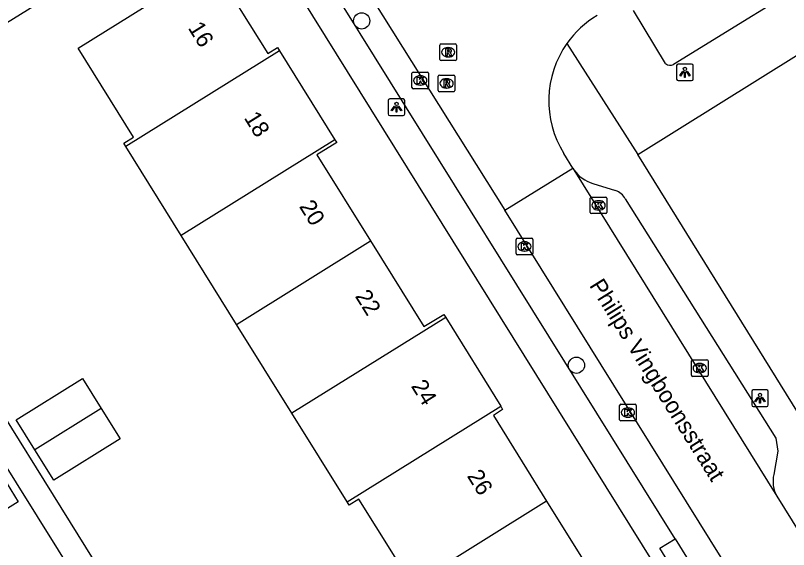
# Model space of a CAD drawing. Extents: x 159353 to 160616, y 385893 to 387321.
# Drawn here: x 159733.39 to 159779.85, y 385995.2 to 386027.3 of the extents above; entities that cross this region are included whole.
import ezdxf

# ---------------------------------------------------------------- set-up
doc = ezdxf.new("R2010")
doc.units = 0
for name, color, linetype in [('IMGEO_Boom', 7, 'Continuous'), ('IMGEO_Kolk', 7, 'Continuous'), ('IMGEO_Lichtpunt', 7, 'Continuous'), ('IMGEO_Openbare_ruimte_label', 7, 'Continuous'), ('IMGEO_Pand', 7, 'Continuous'), ('IMGEO_Pand_nummerreeks', 7, 'Continuous'), ('IMGEO_Rijbaan_lokaal_open', 7, 'Continuous'), ('IMGEO_Rioolput', 7, 'Continuous'), ('IMGEO_Voetpad_open', 7, 'Continuous')]:
    doc.layers.add(name, color=color, linetype=linetype)

msp = doc.modelspace()

# ---------------------------------------------------------------- linework, layer by layer
at = {"layer": 'IMGEO_Boom'}
for centre in [(159754.195, 386026.974), (159767.101, 386006.278)]:
    msp.add_circle(centre, 0.489, dxfattribs=at)
at = {"layer": 'IMGEO_Kolk'}
for p, q in [((159757.293, 386023.898), (159758.145, 386023.898)), ((159757.218, 386022.972), (159757.218, 386023.824)), ((159757.706, 386023.678), (159757.731, 386023.678)), ((159758.219, 386023.824), (159758.219, 386022.972)), ((159757.729, 386023.118), (159757.704, 386023.118)), ((159758.145, 386022.898), (159757.293, 386022.898)), ((159767.933, 386015.462), (159767.933, 386016.314)), ((159768.008, 386016.388), (159768.86, 386016.388)), ((159768.421, 386016.168), (159768.446, 386016.168)), ((159768.934, 386016.314), (159768.934, 386015.462)), ((159768.444, 386015.608), (159768.419, 386015.608)), ((159768.86, 386015.388), (159768.008, 386015.388)), ((159763.478, 386012.991), (159763.478, 386013.843)), ((159763.553, 386013.917), (159764.405, 386013.917)), ((159763.966, 386013.697), (159763.991, 386013.697)), ((159764.479, 386013.843), (159764.479, 386012.991)), ((159764.405, 386012.917), (159763.553, 386012.917)), ((159763.989, 386013.137), (159763.964, 386013.137)), ((159774.009, 386005.68), (159774.009, 386006.532)), ((159774.084, 386006.606), (159774.936, 386006.606)), ((159774.497, 386006.386), (159774.522, 386006.386)), ((159775.01, 386006.532), (159775.01, 386005.68)), ((159774.52, 386005.826), (159774.495, 386005.826)), ((159774.936, 386005.606), (159774.084, 386005.606)), ((159769.772, 386003.93), (159770.624, 386003.93)), ((159769.697, 386003.004), (159769.697, 386003.856)), ((159770.185, 386003.71), (159770.21, 386003.71)), ((159770.698, 386003.856), (159770.698, 386003.004)), ((159770.208, 386003.15), (159770.183, 386003.15)), ((159770.624, 386002.93), (159769.772, 386002.93))]:
    msp.add_line(p, q, dxfattribs=at)
for points in [[(159757.293, 386023.898), (159758.145, 386023.898)], [(159757.218, 386022.972), (159757.218, 386023.824)], [(159757.539, 386023.598), (159757.662, 386023.598), (159757.662, 386023.447), (159757.792, 386023.598), (159757.956, 386023.598), (159757.81, 386023.447), (159757.963, 386023.198), (159757.811, 386023.198), (159757.726, 386023.362), (159757.662, 386023.295), (159757.662, 386023.198), (159757.539, 386023.198), (159757.539, 386023.598)], [(159758.219, 386023.824), (159758.219, 386022.972)], [(159758.145, 386022.898), (159757.293, 386022.898)], [(159767.933, 386015.462), (159767.933, 386016.314)], [(159768.008, 386016.388), (159768.86, 386016.388)], [(159768.254, 386016.088), (159768.377, 386016.088), (159768.377, 386015.937), (159768.507, 386016.088), (159768.671, 386016.088), (159768.525, 386015.937), (159768.678, 386015.688), (159768.526, 386015.688), (159768.441, 386015.852), (159768.377, 386015.785), (159768.377, 386015.688), (159768.254, 386015.688), (159768.254, 386016.088)], [(159768.934, 386016.314), (159768.934, 386015.462)], [(159768.86, 386015.388), (159768.008, 386015.388)], [(159763.478, 386012.991), (159763.478, 386013.843)], [(159763.553, 386013.917), (159764.405, 386013.917)], [(159764.479, 386013.843), (159764.479, 386012.991)], [(159763.799, 386013.617), (159763.922, 386013.617), (159763.922, 386013.466), (159764.052, 386013.617), (159764.216, 386013.617), (159764.07, 386013.466), (159764.223, 386013.217), (159764.071, 386013.217), (159763.986, 386013.381), (159763.922, 386013.314), (159763.922, 386013.217), (159763.799, 386013.217), (159763.799, 386013.617)], [(159764.405, 386012.917), (159763.553, 386012.917)], [(159774.009, 386005.68), (159774.009, 386006.532)], [(159774.084, 386006.606), (159774.936, 386006.606)], [(159774.33, 386006.306), (159774.453, 386006.306), (159774.453, 386006.155), (159774.583, 386006.306), (159774.747, 386006.306), (159774.601, 386006.155), (159774.754, 386005.906), (159774.602, 386005.906), (159774.517, 386006.07), (159774.453, 386006.003), (159774.453, 386005.906), (159774.33, 386005.906), (159774.33, 386006.306)], [(159775.01, 386006.532), (159775.01, 386005.68)], [(159774.936, 386005.606), (159774.084, 386005.606)], [(159769.772, 386003.93), (159770.624, 386003.93)], [(159769.697, 386003.004), (159769.697, 386003.856)], [(159770.018, 386003.63), (159770.141, 386003.63), (159770.141, 386003.479), (159770.271, 386003.63), (159770.435, 386003.63), (159770.289, 386003.479), (159770.442, 386003.23), (159770.29, 386003.23), (159770.205, 386003.394), (159770.141, 386003.327), (159770.141, 386003.23), (159770.018, 386003.23), (159770.018, 386003.63)], [(159770.698, 386003.856), (159770.698, 386003.004)], [(159770.624, 386002.93), (159769.772, 386002.93)]]:
    msp.add_lwpolyline(points, dxfattribs=at)
for centre, start, end in [((159757.295, 386023.822), 91.552, 178.448), ((159757.295, 386023.822), 91.552, 178.448), ((159758.143, 386023.822), 1.552, 88.448), ((159758.143, 386023.822), 1.552, 88.448), ((159757.295, 386022.974), 181.552, 268.448), ((159757.295, 386022.974), 181.552, 268.448), ((159758.143, 386022.974), 271.552, 358.448), ((159758.143, 386022.974), 271.552, 358.448), ((159768.01, 386016.312), 91.552, 178.448), ((159768.01, 386016.312), 91.552, 178.448), ((159768.858, 386016.312), 1.552, 88.448), ((159768.858, 386016.312), 1.552, 88.448), ((159768.01, 386015.464), 181.552, 268.448), ((159768.01, 386015.464), 181.552, 268.448), ((159768.858, 386015.464), 271.552, 358.448), ((159768.858, 386015.464), 271.552, 358.448), ((159763.555, 386013.841), 91.552, 178.448), ((159763.555, 386013.841), 91.552, 178.448), ((159764.403, 386013.841), 1.552, 88.448), ((159764.403, 386013.841), 1.552, 88.448), ((159763.555, 386012.993), 181.552, 268.448), ((159763.555, 386012.993), 181.552, 268.448), ((159764.403, 386012.993), 271.552, 358.448), ((159764.403, 386012.993), 271.552, 358.448), ((159774.086, 386006.53), 91.552, 178.448), ((159774.086, 386006.53), 91.552, 178.448), ((159774.934, 386006.53), 1.552, 88.448), ((159774.934, 386006.53), 1.552, 88.448), ((159774.086, 386005.682), 181.552, 268.448), ((159774.086, 386005.682), 181.552, 268.448), ((159774.934, 386005.682), 271.552, 358.448), ((159774.934, 386005.682), 271.552, 358.448), ((159769.774, 386003.854), 91.552, 178.448), ((159769.774, 386003.854), 91.552, 178.448), ((159770.622, 386003.854), 1.552, 88.448), ((159770.622, 386003.854), 1.552, 88.448), ((159769.774, 386003.006), 181.552, 268.448), ((159769.774, 386003.006), 181.552, 268.448), ((159770.622, 386003.006), 271.552, 358.448), ((159770.622, 386003.006), 271.552, 358.448)]:
    msp.add_arc(centre, 0.0765, start, end, dxfattribs=at)
for centre, major_axis, ratio, start_param, end_param in [((159757.705, 386023.398), (-0.387, 0.002), 0.722429, 4.712389, 7.853982), ((159757.73, 386023.398), (-0.39, 0.002), 0.717154, 1.570796, 4.712389), ((159768.42, 386015.888), (-0.387, 0.002), 0.722429, 4.712389, 7.853982), ((159768.445, 386015.888), (-0.39, 0.002), 0.717154, 1.570796, 4.712389), ((159763.965, 386013.417), (-0.387, 0.002), 0.722429, 4.712389, 7.853982), ((159763.99, 386013.417), (-0.39, 0.002), 0.717154, 1.570796, 4.712389), ((159774.496, 386006.106), (-0.387, 0.002), 0.722429, 4.712389, 7.853982), ((159774.521, 386006.106), (-0.39, 0.002), 0.717154, 1.570796, 4.712389), ((159770.184, 386003.43), (-0.387, 0.002), 0.722429, 4.712389, 7.853982), ((159770.209, 386003.43), (-0.39, 0.002), 0.717154, 1.570796, 4.712389)]:
    msp.add_ellipse(centre, major_axis=major_axis, ratio=ratio, start_param=start_param, end_param=end_param, dxfattribs=at)
at = {"layer": 'IMGEO_Lichtpunt'}
for p, q in [((159774.024, 386024.382), (159773.216, 386024.382)), ((159774.024, 386024.382), (159773.216, 386024.382)), ((159773.122, 386024.287), (159773.122, 386023.48)), ((159773.122, 386024.287), (159773.122, 386023.48)), ((159774.118, 386023.48), (159774.118, 386024.287)), ((159774.118, 386023.48), (159774.118, 386024.287)), ((159773.216, 386023.386), (159774.024, 386023.386)), ((159773.216, 386023.386), (159774.024, 386023.386)), ((159755.789, 386022.188), (159755.789, 386021.381)), ((159755.789, 386022.188), (159755.789, 386021.381)), ((159756.691, 386022.283), (159755.883, 386022.283)), ((159756.691, 386022.283), (159755.883, 386022.283)), ((159756.785, 386021.381), (159756.785, 386022.188)), ((159756.785, 386021.381), (159756.785, 386022.188)), ((159755.883, 386021.287), (159756.691, 386021.287)), ((159755.883, 386021.287), (159756.691, 386021.287)), ((159777.633, 386004.699), (159777.633, 386003.892)), ((159777.633, 386004.699), (159777.633, 386003.892)), ((159778.535, 386004.794), (159777.727, 386004.794)), ((159778.535, 386004.794), (159777.727, 386004.794)), ((159778.629, 386003.892), (159778.629, 386004.699)), ((159778.629, 386003.892), (159778.629, 386004.699)), ((159777.727, 386003.798), (159778.535, 386003.798)), ((159777.727, 386003.798), (159778.535, 386003.798))]:
    msp.add_line(p, q, dxfattribs=at)
for points in [[(159773.496, 386023.951), (159773.535, 386023.923), (159773.347, 386023.661), (159773.309, 386023.688), (159773.496, 386023.951)], [(159773.598, 386023.903), (159773.645, 386023.903), (159773.645, 386023.581), (159773.598, 386023.581), (159773.598, 386023.903)], [(159773.708, 386023.923), (159773.746, 386023.95), (159773.933, 386023.688), (159773.894, 386023.66), (159773.708, 386023.923)], [(159756.163, 386021.852), (159756.202, 386021.824), (159756.014, 386021.562), (159755.976, 386021.589), (159756.163, 386021.852)], [(159756.265, 386021.804), (159756.312, 386021.804), (159756.312, 386021.482), (159756.265, 386021.482), (159756.265, 386021.804)], [(159756.375, 386021.824), (159756.413, 386021.851), (159756.6, 386021.589), (159756.561, 386021.561), (159756.375, 386021.824)], [(159778.007, 386004.363), (159778.046, 386004.335), (159777.858, 386004.073), (159777.82, 386004.1), (159778.007, 386004.363)], [(159778.219, 386004.335), (159778.257, 386004.362), (159778.444, 386004.1), (159778.405, 386004.072), (159778.219, 386004.335)], [(159778.109, 386004.315), (159778.156, 386004.315), (159778.156, 386003.993), (159778.109, 386003.993), (159778.109, 386004.315)]]:
    msp.add_lwpolyline(points, dxfattribs=at)
for centre in [(159773.621, 386024.085), (159756.288, 386021.986), (159778.132, 386004.497)]:
    msp.add_circle(centre, 0.0994, dxfattribs=at)
for centre, start, end in [((159773.216, 386024.287), 90, 180), ((159773.216, 386024.287), 90, 180), ((159774.024, 386024.287), 0, 90), ((159774.024, 386024.287), 0, 90), ((159773.216, 386023.48), 180, 270), ((159773.216, 386023.48), 180, 270), ((159774.024, 386023.48), 270, 0), ((159774.024, 386023.48), 270, 360), ((159755.883, 386022.188), 90, 180), ((159755.883, 386022.188), 90, 180), ((159756.691, 386022.188), 0, 90), ((159756.691, 386022.188), 0, 90), ((159755.883, 386021.381), 180, 270), ((159755.883, 386021.381), 180, 270), ((159756.691, 386021.381), 270, 0), ((159756.691, 386021.381), 270, 360), ((159777.727, 386004.699), 90, 180), ((159777.727, 386004.699), 90, 180), ((159778.535, 386004.699), 0, 90), ((159778.535, 386004.699), 0, 90), ((159777.727, 386003.892), 180, 270), ((159777.727, 386003.892), 180, 270), ((159778.535, 386003.892), 270, 0), ((159778.535, 386003.892), 270, 360)]:
    msp.add_arc(centre, 0.0946, start, end, dxfattribs=at)
at = {"layer": 'IMGEO_Pand'}
for points in [[(159740.019, 386019.428), (159739.9, 386019.62), (159740.475, 386019.981), (159737.155, 386025.338), (159745.219, 386030.364), (159748.551, 386025.02), (159749.137, 386025.384), (159749.263, 386025.183)], [(159770.784, 386018.94), (159787.845, 386029.593)], [(159749.263, 386025.183), (159740.019, 386019.428)], [(159749.263, 386025.183), (159752.591, 386019.833)], [(159752.591, 386019.833), (159743.349, 386014.08)], [(159752.591, 386019.833), (159752.697, 386019.663), (159751.507, 386018.93), (159754.731, 386013.749)], [(159743.349, 386014.08), (159740.019, 386019.428)], [(159781.076, 386002.383), (159770.784, 386018.94)], [(159746.677, 386008.735), (159743.349, 386014.08)], [(159746.677, 386008.735), (159754.731, 386013.749)], [(159754.731, 386013.749), (159757.937, 386008.596), (159759.127, 386009.334), (159759.247, 386009.14)], [(159759.247, 386009.14), (159750.006, 386003.387)], [(159759.247, 386009.14), (159762.552, 386003.808)], [(159750.006, 386003.387), (159746.677, 386008.735)], [(159734.557, 386001.188), (159733.429, 386002.998), (159737.418, 386005.483), (159738.546, 386003.673)], [(159738.546, 386003.673), (159739.674, 386001.862), (159735.685, 385999.377), (159734.557, 386001.188)], [(159738.546, 386003.673), (159734.557, 386001.188)], [(159753.321, 385998.062), (159762.552, 386003.808)], [(159762.552, 386003.808), (159762.666, 386003.623), (159762.111, 386003.252), (159765.311, 385998.105)], [(159753.321, 385998.062), (159750.006, 386003.387)], [(159732.432, 385999.879), (159733.556, 385998.065), (159729.553, 385995.584), (159728.429, 385997.398)], [(159757.239, 385993.08), (159754.026, 385998.227), (159753.441, 385997.869), (159753.321, 385998.062)], [(159765.311, 385998.105), (159757.239, 385993.08)], [(159765.311, 385998.105), (159768.762, 385992.557)]]:
    msp.add_lwpolyline(points, dxfattribs=at)
at = {"layer": 'IMGEO_Rijbaan_lokaal_open'}
for points in [[(159728.436, 386024.138), (159729.047, 386024.522), (159746.307, 386035.207)], [(159752.658, 386031.759), (159762.791, 386015.603)], [(159766.892, 386018.124), (159766.34, 386019.01)], [(159762.791, 386015.603), (159766.892, 386018.124)], [(159766.892, 386018.124), (159766.946, 386018.026)], [(159766.946, 386018.026), (159779.143, 385998.41)], [(159788.248, 385974.74), (159762.791, 386015.603)], [(159779.143, 385998.41), (159792.653, 385976.684)]]:
    msp.add_lwpolyline(points, dxfattribs=at)
for centre, radius, start, end in [((159771.409, 386022.176), 5.972, 120.8816, 144.7548), ((159771.414, 386022.171), 5.978, 144.7469, 211.9265)]:
    msp.add_arc(centre, radius, start, end, dxfattribs=at)
at = {"layer": 'IMGEO_Rioolput'}
for p, q in [((159758.891, 386024.661), (159758.891, 386025.513)), ((159758.966, 386025.587), (159759.818, 386025.587)), ((159759.379, 386025.367), (159759.404, 386025.367)), ((159759.892, 386025.513), (159759.892, 386024.661)), ((159759.402, 386024.807), (159759.377, 386024.807)), ((159759.818, 386024.587), (159758.966, 386024.587)), ((159758.796, 386022.794), (159758.796, 386023.646)), ((159758.871, 386023.72), (159759.723, 386023.72)), ((159759.284, 386023.5), (159759.309, 386023.5)), ((159759.797, 386023.646), (159759.797, 386022.794)), ((159759.307, 386022.94), (159759.282, 386022.94)), ((159759.723, 386022.72), (159758.871, 386022.72))]:
    msp.add_line(p, q, dxfattribs=at)
for points in [[(159758.891, 386024.661), (159758.891, 386025.513)], [(159758.966, 386025.587), (159759.818, 386025.587)], [(159759.48, 386025.285), (159759.228, 386025.287), (159759.228, 386024.887)], [(159759.892, 386025.513), (159759.892, 386024.661)], [(159759.228, 386024.887), (159759.352, 386024.887), (159759.352, 386025.049), (159759.363, 386025.049)], [(159759.406, 386025.206), (159759.352, 386025.206), (159759.352, 386025.125)], [(159759.352, 386025.125), (159759.404, 386025.125)], [(159759.41, 386025.02), (159759.481, 386024.887), (159759.621, 386024.887), (159759.556, 386025.013)], [(159759.818, 386024.587), (159758.966, 386024.587)], [(159758.796, 386022.794), (159758.796, 386023.646)], [(159758.871, 386023.72), (159759.723, 386023.72)], [(159759.385, 386023.418), (159759.133, 386023.42), (159759.133, 386023.02)], [(159759.797, 386023.646), (159759.797, 386022.794)], [(159759.133, 386023.02), (159759.257, 386023.02), (159759.257, 386023.182), (159759.268, 386023.182)], [(159759.311, 386023.339), (159759.257, 386023.339), (159759.257, 386023.258)], [(159759.257, 386023.258), (159759.309, 386023.258)], [(159759.315, 386023.153), (159759.386, 386023.02), (159759.526, 386023.02), (159759.461, 386023.146)], [(159759.723, 386022.72), (159758.871, 386022.72)]]:
    msp.add_lwpolyline(points, dxfattribs=at)
for centre, radius, start, end in [((159758.968, 386025.511), 0.0765, 91.552, 178.448), ((159758.968, 386025.511), 0.0765, 91.552, 178.448), ((159759.479, 386025.175), 0.109, 350.3612, 89.416), ((159759.816, 386025.511), 0.0765, 1.552, 88.448), ((159759.816, 386025.511), 0.0765, 1.552, 88.448), ((159759.362, 386024.996), 0.0533, 26.0293, 88.6989), ((159759.388, 386025.314), 0.19, 274.7715, 282.9687), ((159759.412, 386025.11), 0.0964, 77.0061, 93.1865), ((159759.426, 386025.167), 0.0378, 276.6634, 79.6772), ((159759.477, 386025.175), 0.112, 277.5842, 350.9817), ((159759.461, 386024.96), 0.108, 29.5134, 73.7905), ((159758.968, 386024.663), 0.0765, 181.552, 268.448), ((159758.968, 386024.663), 0.0765, 181.552, 268.448), ((159759.816, 386024.663), 0.0765, 271.552, 358.448), ((159759.816, 386024.663), 0.0765, 271.552, 358.448), ((159758.873, 386023.644), 0.0765, 91.552, 178.448), ((159758.873, 386023.644), 0.0765, 91.552, 178.448), ((159759.384, 386023.308), 0.109, 350.3612, 89.416), ((159759.721, 386023.644), 0.0765, 1.552, 88.448), ((159759.721, 386023.644), 0.0765, 1.552, 88.448), ((159759.267, 386023.129), 0.0533, 26.0293, 88.6989), ((159759.293, 386023.447), 0.19, 274.7715, 282.9687), ((159759.317, 386023.243), 0.0964, 77.0061, 93.1865), ((159759.331, 386023.3), 0.0378, 276.6634, 79.6772), ((159759.382, 386023.308), 0.112, 277.5842, 350.9817), ((159759.366, 386023.093), 0.108, 29.5134, 73.7905), ((159758.873, 386022.796), 0.0765, 181.552, 268.448), ((159758.873, 386022.796), 0.0765, 181.552, 268.448), ((159759.721, 386022.796), 0.0765, 271.552, 358.448), ((159759.721, 386022.796), 0.0765, 271.552, 358.448)]:
    msp.add_arc(centre, radius, start, end, dxfattribs=at)
for centre, major_axis, ratio, start_param, end_param in [((159759.378, 386025.087), (-0.387, 0.002), 0.722429, 4.712389, 7.853982), ((159759.403, 386025.087), (-0.39, 0.002), 0.717154, 1.570796, 4.712389), ((159759.283, 386023.22), (-0.387, 0.002), 0.722429, 4.712389, 7.853982), ((159759.308, 386023.22), (-0.39, 0.002), 0.717154, 1.570796, 4.712389)]:
    msp.add_ellipse(centre, major_axis=major_axis, ratio=ratio, start_param=start_param, end_param=end_param, dxfattribs=at)
at = {"layer": 'IMGEO_Voetpad_open'}
for points in [[(159792.613, 386036.48), (159772.944, 386024.359)], [(159746.307, 386035.207), (159771.719, 385994.399)], [(159773.04, 385995.833), (159750.25, 386032.416)], [(159772.454, 386024.404), (159770.54, 386027.605)], [(159766.532, 386025.622), (159770.784, 386018.94)], [(159768.089, 386017.201), (159769.45, 386016.78)], [(159770.035, 386016.276), (159779.085, 386001.888), (159779.207, 386001.116), (159778.962, 385999.708)], [(159739.66, 385992.052), (159728.596, 386009.809)], [(159727.309, 386008.999), (159738.387, 385991.268)], [(159775.658, 385991.589), (159774.723, 385991.063), (159772.117, 385995.273), (159773.04, 385995.833)], [(159773.04, 385995.833), (159775.658, 385991.589)]]:
    msp.add_lwpolyline(points, dxfattribs=at)
for centre, radius, start, end in [((159772.735, 386024.779), 0.469, 233.0934, 296.4123), ((159768.705, 386019.259), 2.148, 215.0245, 253.3332), ((159769.153, 386015.844), 0.982, 26.1052, 72.4024), ((159780.725, 385999.292), 1.811, 166.7298, 209.1471)]:
    msp.add_arc(centre, radius, start, end, dxfattribs=at)

# ---------------------------------------------------------------- texts
at = {"layer": 'IMGEO_Openbare_ruimte_label'}
msp.add_text('Philips Vingboonsstraat', height=1, rotation=301.9265, dxfattribs=at).set_placement((159767.846, 386011.074))
at = {"layer": 'IMGEO_Pand_nummerreeks'}
for s, p in [('16', (159743.729, 386026.551)), ('18', (159747.094, 386021.148)), ('20', (159750.409, 386015.824)), ('22', (159753.767, 386010.431)), ('24', (159757.134, 386005.025)), ('26', (159760.498, 385999.623))]:
    msp.add_text(s, height=1, rotation=301.9115, dxfattribs=at).set_placement(p)

doc.saveas('drawing.dxf')
